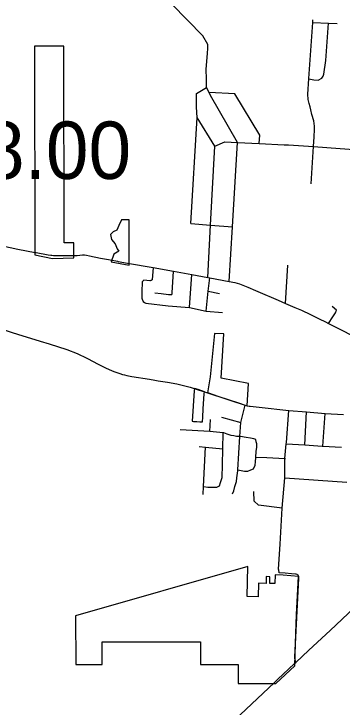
# Model space of a CAD drawing. Extents: x 1729596 to 1934326, y 644115 to 911751.
# Drawn here: x 1799698 to 1805996, y 832461 to 845758 of the extents above; entities that cross this region are included whole.
import ezdxf

# ---------------------------------------------------------------- set-up
doc = ezdxf.new("R2010")
doc.units = 0
for name, color, linetype in [('Default', 7, 'Continuous'), ('GM_X_City_Street', 7, 'Continuous'), ('GM_X_Corporation', 7, 'Continuous'), ('GM_X_County_Road', 7, 'Continuous'), ('GM_X_State_Route', 7, 'Continuous'), ('GM_X_Township_Road', 7, 'Continuous'), ('GM_X_US_Route', 7, 'Continuous')]:
    doc.layers.add(name, color=color, linetype=linetype)

msp = doc.modelspace()

# ---------------------------------------------------------------- linework, layer by layer
at = {"layer": 'GM_X_City_Street'}
for points in [[(1803391, 844506), (1803386, 844699), (1803411, 844996), (1803417, 845098), (1803416, 845170), (1803320, 845337), (1802730, 845945), (1802308, 846362), (1802144, 846526), (1802086, 846596), (1801814, 847037), (1801477, 847586), (1801128, 848318), (1801102, 848399), (1801113, 848728), (1801117, 848771)], [(1805443, 843211), (1805459, 843399), (1805464, 843539), (1805467, 843605), (1805454, 843706), (1805415, 843826), (1805396, 843917), (1805380, 843973), (1805363, 844041), (1805344, 844118), (1805335, 844220), (1805354, 844511), (1805354, 844517), (1805432, 845592), (1805435, 845644)], [(1805354, 844511), (1805452, 844492), (1805538, 844489), (1805608, 844524), (1805632, 844562), (1805647, 844604), (1805683, 844864), (1805731, 845579)], [(1805432, 845592), (1805731, 845579), (1805897, 845571)], [(1803987, 843293), (1803473, 844191), (1803442, 844252), (1803396, 844343), (1803391, 844500), (1803391, 844506)], [(1803555, 843223), (1803214, 843772), (1803202, 843966), (1803199, 844233), (1803396, 844343)], [(1804403, 843273), (1804417, 843432), (1803939, 844227), (1803442, 844252)], [(1803096, 841736), (1803214, 843772)], [(1803418, 840702), (1803472, 841707), (1803555, 843223)], [(1803555, 843223), (1803745, 843301), (1803987, 843293)], [(1803831, 840627), (1803895, 841674), (1803987, 843293)], [(1803987, 843293), (1804403, 843273), (1804884, 843249), (1804964, 843245), (1805443, 843211), (1807071, 843093), (1807274, 843079)], [(1805404, 842495), (1805443, 843211)], [(1803096, 841736), (1803472, 841707), (1803895, 841674)], [(1804911, 840203), (1804954, 840941)], [(1802368, 840891), (1802351, 840659), (1802333, 840641), (1802315, 840635), (1802305, 840636), (1802192, 840649), (1802169, 840634), (1802160, 840616), (1802155, 840425), (1802151, 840341), (1802152, 840307), (1802156, 840284), (1802180, 840244), (1802201, 840220), (1802228, 840208), (1802657, 840159), (1803070, 840123), (1803387, 840055)], [(1802735, 840409), (1802761, 840826)], [(1803070, 840123), (1803112, 840756)], [(1803387, 840055), (1803428, 840437), (1803455, 840695)], [(1802401, 840406), (1802526, 840392), (1802667, 840377), (1802730, 840375), (1802734, 840389), (1802735, 840409)], [(1803428, 840437), (1803640, 840397)], [(1805735, 839820), (1805819, 839947), (1805866, 840021), (1805886, 840074), (1805804, 840148)], [(1803387, 840055), (1803699, 840028)], [(1803891, 836552), (1803918, 836608), (1803939, 836694), (1803966, 836790), (1803976, 836858), (1803994, 836994), (1803995, 837010), (1804035, 837653), (1804049, 837919), (1804049, 837923), (1804133, 838255)], [(1804785, 835044), (1804778, 835089), (1804777, 835109), (1804809, 835588), (1804842, 836277), (1804895, 836858), (1804893, 837222), (1804894, 837228), (1804924, 837513), (1804927, 837537), (1804974, 838151)], [(1803680, 838023), (1804049, 837919)], [(1805279, 837490), (1805312, 838122)], [(1805625, 837467), (1805672, 838093)], [(1803455, 837749), (1803470, 837978)], [(1803995, 837010), (1804122, 836988), (1804184, 836988), (1804246, 837011), (1804294, 837031), (1804325, 837103), (1804331, 837167), (1804342, 837251), (1804343, 837258), (1804346, 837365), (1804356, 837449), (1804359, 837511), (1804349, 837549), (1804340, 837591), (1804300, 837604), (1804238, 837619), (1804152, 837632), (1804044, 837653), (1804035, 837653), (1803970, 837654), (1803919, 837662), (1803867, 837673), (1803793, 837696), (1803727, 837722), (1803715, 837724), (1803455, 837749), (1802888, 837779)], [(1803335, 836692), (1803418, 836679), (1803476, 836679), (1803538, 836678), (1803590, 836681), (1803645, 836703), (1803661, 836771), (1803692, 836867), (1803701, 837105), (1803708, 837416), (1803715, 837724)], [(1804924, 837513), (1805279, 837490), (1805612, 837468)], [(1805612, 837468), (1805613, 837468), (1805625, 837467), (1805982, 837444)], [(1803254, 837461), (1803376, 837449), (1803708, 837416)], [(1803327, 836542), (1803335, 836692), (1803376, 837449)], [(1804343, 837258), (1804550, 837247)], [(1804550, 837247), (1804550, 837247), (1804894, 837228), (1804912, 837227)], [(1804895, 836858), (1806083, 836773), (1806084, 836773)], [(1804842, 836277), (1804389, 836332), (1804310, 836409), (1804302, 836596)], [(1805078, 833290), (1805108, 833319), (1805356, 833551), (1805763, 833930), (1806341, 834474), (1806704, 834818), (1806800, 834898), (1806981, 834892), (1807110, 834884), (1807396, 834863), (1807615, 834857), (1807685, 834849), (1807777, 834831), (1808186, 834806), (1808431, 834743), (1809378, 834672), (1809877, 834634)], [(1802546, 830982), (1802546, 830982), (1803292, 831607), (1804693, 832927), (1804742, 832975), (1804765, 832997)]]:
    msp.add_lwpolyline(points, dxfattribs=at)
at = {"layer": 'GM_X_Corporation'}
for points in [[(1800095, 845138), (1800097, 841137), (1800439, 841067), (1800851, 841077), (1800851, 841367), (1800661, 841367), (1800659, 845138)], [(1801563, 841003), (1801908, 840940), (1801908, 841810), (1801763, 841810), (1801711, 841700), (1801673, 841611), (1801601, 841577), (1801553, 841523), (1801573, 841428), (1801639, 841350), (1801679, 841253), (1801709, 841205), (1801615, 841147)], [(1803414, 838492), (1804174, 838242), (1804202, 838670), (1803675, 838769), (1803726, 839618), (1803544, 839629), (1803462, 838794)], [(1803121, 837943), (1803145, 837942), (1803206, 837937), (1803265, 837933), (1803315, 837930), (1803321, 838023), (1803332, 838181), (1803351, 838473), (1803354, 838511), (1803302, 838528), (1803233, 838551), (1803162, 838573), (1803159, 838535), (1803159, 838526)], [(1804001, 833279), (1804001, 832917), (1804726, 832917), (1805086, 833256), (1805109, 833878), (1805119, 834238), (1805156, 834964), (1804862, 834990), (1804710, 835001), (1804706, 834830), (1804606, 834832), (1804609, 834963), (1804539, 834967), (1804537, 834834), (1804392, 834837), (1804386, 834576), (1804176, 834580), (1804188, 835155), (1800883, 834212), (1800884, 833279), (1801391, 833279), (1801391, 833714), (1803276, 833714), (1803276, 833279)]]:
    msp.add_lwpolyline(points, close=True, dxfattribs=at)
at = {"layer": 'GM_X_County_Road'}
msp.add_lwpolyline([(1804765, 832997), (1805078, 833290)], dxfattribs=at)
at = {"layer": 'GM_X_State_Route'}
for points in [[(1796897, 843295), (1797184, 843049), (1797375, 842873), (1797459, 842793), (1797671, 842582), (1798035, 842200), (1798181, 842051), (1798372, 841875), (1798417, 841833), (1798475, 841788), (1798525, 841754), (1798715, 841646), (1798952, 841516), (1799123, 841431), (1799251, 841372), (1799337, 841343), (1799378, 841331), (1799477, 841307), (1799775, 841246), (1800109, 841182)], [(1800109, 841182), (1800127, 841179), (1800354, 841138), (1800404, 841131), (1800424, 841129)], [(1800424, 841129), (1800458, 841125), (1800511, 841124), (1800673, 841123), (1800748, 841124), (1800902, 841124)], [(1800902, 841124), (1800909, 841124), (1801012, 841133), (1801050, 841135), (1801091, 841130), (1801149, 841120), (1801363, 841075), (1801478, 841053)], [(1801478, 841053), (1801511, 841046), (1801687, 841013)], [(1801687, 841013), (1801699, 841011), (1801877, 840977), (1802368, 840891), (1802761, 840826), (1803112, 840756), (1803418, 840702), (1803455, 840695), (1803831, 840627)], [(1803831, 840627), (1803935, 840606), (1804026, 840579), (1804187, 840513), (1804334, 840449), (1804376, 840431)], [(1804376, 840431), (1804768, 840265), (1804911, 840203), (1805085, 840128), (1805217, 840073), (1805389, 839994), (1805557, 839909), (1805676, 839850)], [(1805676, 839850), (1805735, 839820), (1806430, 839470)]]:
    msp.add_lwpolyline(points, dxfattribs=at)
at = {"layer": 'GM_X_Township_Road'}
for points in [[(1805142, 834997), (1805132, 835005), (1805114, 835011), (1805099, 835014), (1805027, 835019), (1804900, 835028), (1804786, 835035), (1804785, 835044)], [(1805108, 833319), (1805089, 833401), (1805087, 833427), (1805166, 834925), (1805165, 834959), (1805157, 834980), (1805149, 834992), (1805142, 834997)]]:
    msp.add_lwpolyline(points, dxfattribs=at)
at = {"layer": 'GM_X_US_Route'}
for points in [[(1798334, 839621), (1798449, 839665), (1798596, 839716), (1798693, 839742), (1798786, 839760), (1798883, 839772), (1799014, 839778), (1799098, 839777), (1799221, 839764), (1799313, 839748), (1799413, 839724), (1799529, 839690), (1799664, 839649), (1799768, 839617)], [(1799768, 839617), (1800204, 839481), (1800372, 839428)], [(1800372, 839428), (1800712, 839321), (1800915, 839242), (1801095, 839155), (1801111, 839147)], [(1801111, 839147), (1801314, 839041), (1801453, 838971), (1801581, 838911), (1801636, 838890), (1801731, 838858), (1801782, 838844)], [(1801782, 838844), (1801819, 838834), (1801863, 838823), (1801964, 838803), (1802298, 838749), (1802405, 838731)], [(1802405, 838731), (1802463, 838721), (1802645, 838691), (1802823, 838660), (1803002, 838619), (1803077, 838596)], [(1803077, 838596), (1803178, 838565)], [(1803178, 838565), (1803354, 838511), (1803414, 838492), (1803430, 838487)], [(1803430, 838487), (1803611, 838425), (1803630, 838419)], [(1803630, 838419), (1804010, 838295), (1804133, 838255), (1804174, 838242), (1804214, 838235), (1804234, 838233)], [(1804234, 838233), (1804404, 838212), (1804974, 838151), (1805312, 838122), (1805672, 838093), (1806021, 838074)]]:
    msp.add_lwpolyline(points, dxfattribs=at)

# ---------------------------------------------------------------- texts
at = {"layer": 'Default'}
msp.add_text('8.00', height=1100, dxfattribs=at).set_placement((1799085, 842592))

doc.saveas('drawing.dxf')
